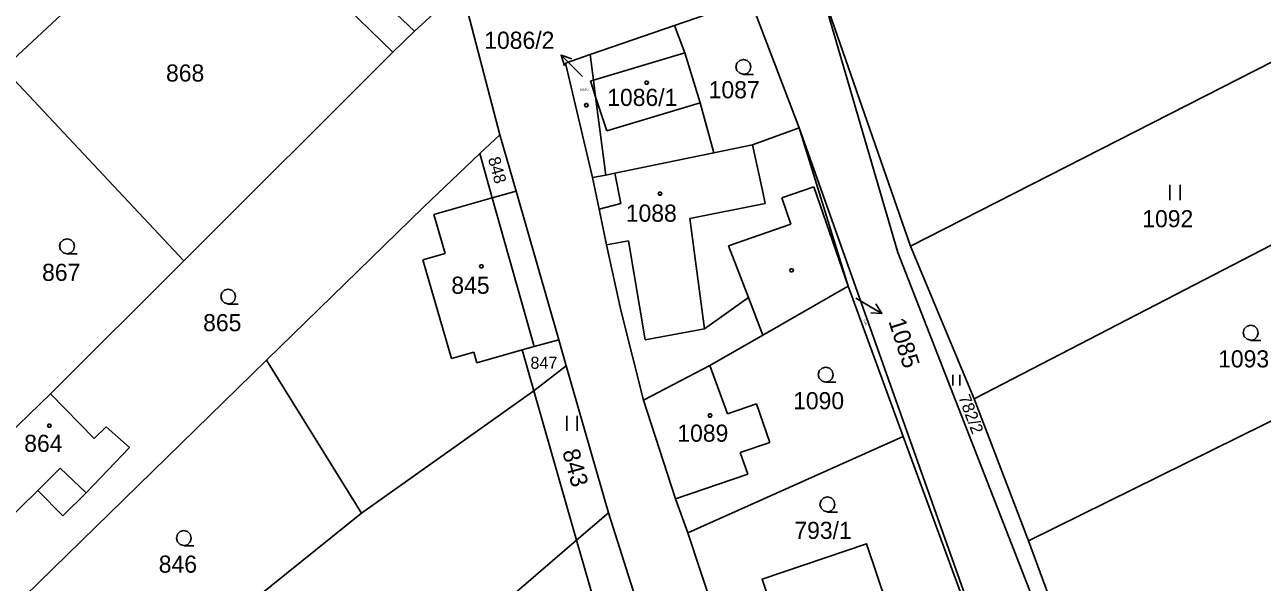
# Model space of a CAD drawing. Extents: x -609861 to -605046, y -1120287 to -1116307.
# Drawn here: x -607596.7 to -607474, y -1118924.9 to -1118869.6 of the extents above; entities that cross this region are included whole.
import ezdxf

# ---------------------------------------------------------------- set-up
doc = ezdxf.new("R2010")
doc.units = 0
for name, color, linetype in [('Vrstva 1', 7, 'Continuous'), ('Vrstva 2', 7, 'Continuous'), ('Vrstva 3', 7, 'Continuous'), ('Vrstva 4', 7, 'Continuous'), ('Vrstva 5', 7, 'Continuous'), ('Vrstva 7', 7, 'Continuous')]:
    doc.layers.add(name, color=color, linetype=linetype)

msp = doc.modelspace()

# ---------------------------------------------------------------- linework, layer by layer
at = {"layer": 'Vrstva 1'}
for p, q in [((-607572.35, -1118856.65), (-607558.06, -1118870.23)), ((-607575, -1118857.91), (-607560.18, -1118872.34)), ((-607598.79, -1118873.94), (-607588.32, -1118864.18)), ((-607558.06, -1118870.23), (-607553.38, -1118865.97)), ((-607553.38, -1118865.97), (-607549.58, -1118880.51)), ((-607517.96, -1118865.38), (-607508.88, -1118891.55)), ((-607510.13, -1118892.18), (-607517.96, -1118865.38)), ((-607524.75, -1118867.06), (-607532.26, -1118869.68)), ((-607519.9, -1118879.84), (-607524.75, -1118867.06)), ((-607462.13, -1118867.75), (-607508.88, -1118891.55)), ((-607560.18, -1118872.34), (-607558.06, -1118870.23)), ((-607532.26, -1118869.68), (-607540.63, -1118872.56)), ((-607532.26, -1118869.68), (-607531.25, -1118872.4)), ((-607580.93, -1118893.03), (-607560.18, -1118872.34)), ((-607540.63, -1118872.56), (-607543.09, -1118873.41)), ((-607540.63, -1118872.56), (-607540.3, -1118875.09)), ((-607531.25, -1118872.4), (-607529.72, -1118877.34)), ((-607598.79, -1118873.94), (-607580.93, -1118893.03)), ((-607543.09, -1118873.41), (-607540.41, -1118884.75)), ((-607540.3, -1118875.09), (-607540.09, -1118876.75)), ((-607540.09, -1118876.75), (-607539.08, -1118884.51)), ((-607529.72, -1118877.34), (-607528.36, -1118882.31)), ((-607519.9, -1118879.84), (-607524.54, -1118881.52)), ((-607494.97, -1118950.12), (-607519.9, -1118879.84)), ((-607515.04, -1118895.54), (-607519.9, -1118879.84)), ((-607549.58, -1118880.51), (-607551.57, -1118882.39)), ((-607547.98, -1118886.11), (-607549.58, -1118880.51)), ((-607551.57, -1118882.39), (-607557.17, -1118887.69)), ((-607551.57, -1118882.39), (-607550.33, -1118886.78)), ((-607528.36, -1118882.31), (-607538.17, -1118884.34)), ((-607524.54, -1118881.52), (-607528.36, -1118882.31)), ((-607454.77, -1118881.97), (-607502.55, -1118906.69)), ((-607539.08, -1118884.51), (-607540.41, -1118884.75)), ((-607540.41, -1118884.75), (-607539.75, -1118887.91)), ((-607538.17, -1118884.34), (-607539.08, -1118884.51)), ((-607550.33, -1118886.78), (-607547.98, -1118886.11)), ((-607543.75, -1118900.84), (-607547.98, -1118886.11)), ((-607557.17, -1118887.69), (-607572.73, -1118902.88)), ((-607539.75, -1118887.91), (-607539, -1118891.43)), ((-607539, -1118891.43), (-607537.59, -1118897.92)), ((-607486.58, -1118952.52), (-607510.13, -1118892.18)), ((-607508.88, -1118891.55), (-607502.55, -1118906.69)), ((-607594.14, -1118906.2), (-607580.93, -1118893.03)), ((-607515.04, -1118895.54), (-607523.5, -1118900.38)), ((-607509.61, -1118910.45), (-607515.04, -1118895.54)), ((-607448.27, -1118896.59), (-607497.16, -1118920.8)), ((-607537.59, -1118897.92), (-607535.33, -1118906.85)), ((-607543.75, -1118900.84), (-607546.17, -1118901.52)), ((-607543.01, -1118903.43), (-607543.75, -1118900.84)), ((-607523.5, -1118900.38), (-607528.77, -1118903.4)), ((-607546.17, -1118901.52), (-607547.37, -1118901.86)), ((-607547.37, -1118901.86), (-607546.21, -1118905.91)), ((-607572.73, -1118902.88), (-607599.93, -1118929.42)), ((-607563.3, -1118918.04), (-607572.73, -1118902.88)), ((-607528.77, -1118903.4), (-607535.33, -1118906.85)), ((-607528.77, -1118903.4), (-607527.02, -1118908.19)), ((-607546.21, -1118905.91), (-607543.01, -1118903.43)), ((-607538.81, -1118918), (-607543.01, -1118903.43)), ((-607603.27, -1118915.07), (-607594.14, -1118906.2)), ((-607594.14, -1118906.2), (-607589.82, -1118910.63)), ((-607563.3, -1118918.04), (-607546.21, -1118905.91)), ((-607546.21, -1118905.91), (-607541.97, -1118920.71)), ((-607535.33, -1118906.85), (-607532.16, -1118916.62)), ((-607502.55, -1118906.69), (-607497.16, -1118920.8)), ((-607527.02, -1118908.19), (-607524.13, -1118907.2)), ((-607524.13, -1118907.2), (-607522.83, -1118911.03)), ((-607589.82, -1118910.63), (-607588.63, -1118909.48)), ((-607588.63, -1118909.48), (-607586.32, -1118911.54)), ((-607530.93, -1118920), (-607509.61, -1118910.45)), ((-607509.61, -1118910.45), (-607502.03, -1118930.98)), ((-607586.32, -1118911.54), (-607590.61, -1118916.04)), ((-607522.83, -1118911.03), (-607525.75, -1118912.02)), ((-607525.75, -1118912.02), (-607524.99, -1118914.18)), ((-607524.99, -1118914.18), (-607532.16, -1118916.62)), ((-607595.4, -1118915.79), (-607599.09, -1118919.45)), ((-607592.9, -1118918.3), (-607595.4, -1118915.79)), ((-607590.61, -1118916.04), (-607592.9, -1118918.3)), ((-607532.16, -1118916.62), (-607530.93, -1118920)), ((-607577.36, -1118929.33), (-607563.3, -1118918.04)), ((-607541.97, -1118920.71), (-607538.81, -1118918)), ((-607530.41, -1118944.48), (-607538.81, -1118918)), ((-607530.93, -1118920), (-607524.82, -1118938.62)), ((-607558.71, -1118935.12), (-607541.97, -1118920.71)), ((-607541.97, -1118920.71), (-607534.74, -1118945.92)), ((-607497.16, -1118920.8), (-607491.58, -1118935.98))]:
    msp.add_line(p, q, dxfattribs=at)
msp.add_lwpolyline([(-607509.11, -1118933.35), (-607513.22, -1118921.07), (-607523.59, -1118924.58), (-607521.49, -1118930.84)], dxfattribs=at)
at = {"layer": 'Vrstva 3'}
for p, q in [((-607483.14, -1118885.49), (-607483.14, -1118886.99)), ((-607482.14, -1118886.99), (-607482.14, -1118885.49)), ((-607504.67, -1118904.34), (-607504.67, -1118905.39)), ((-607503.97, -1118905.39), (-607503.97, -1118904.34)), ((-607542.93, -1118908.38), (-607542.93, -1118909.88)), ((-607541.93, -1118909.88), (-607541.93, -1118908.38))]:
    msp.add_line(p, q, dxfattribs=at)
for points in [[(-607525.42, -1118874.52), (-607525.8, -1118874.42), (-607526.07, -1118874.15), (-607526.17, -1118873.78), (-607526.07, -1118873.41), (-607525.8, -1118873.14), (-607525.43, -1118873.04), (-607525.06, -1118873.14), (-607524.79, -1118873.41), (-607524.69, -1118873.79), (-607524.79, -1118874.17), (-607525.06, -1118874.44), (-607525.44, -1118874.54), (-607524.44, -1118874.54)], [(-607592.48, -1118892.31), (-607592.86, -1118892.21), (-607593.13, -1118891.94), (-607593.23, -1118891.57), (-607593.13, -1118891.2), (-607592.86, -1118890.93), (-607592.49, -1118890.83), (-607592.12, -1118890.93), (-607591.85, -1118891.2), (-607591.75, -1118891.58), (-607591.85, -1118891.96), (-607592.12, -1118892.23), (-607592.5, -1118892.33), (-607591.5, -1118892.33)], [(-607576.51, -1118897.3), (-607576.89, -1118897.2), (-607577.16, -1118896.93), (-607577.26, -1118896.56), (-607577.16, -1118896.19), (-607576.89, -1118895.92), (-607576.52, -1118895.82), (-607576.15, -1118895.92), (-607575.88, -1118896.19), (-607575.78, -1118896.57), (-607575.88, -1118896.95), (-607576.15, -1118897.22), (-607576.53, -1118897.32), (-607575.53, -1118897.32)], [(-607475.12, -1118900.89), (-607475.5, -1118900.79), (-607475.77, -1118900.52), (-607475.87, -1118900.15), (-607475.77, -1118899.78), (-607475.5, -1118899.51), (-607475.13, -1118899.41), (-607474.76, -1118899.51), (-607474.49, -1118899.78), (-607474.39, -1118900.16), (-607474.49, -1118900.54), (-607474.76, -1118900.81), (-607475.14, -1118900.91), (-607474.14, -1118900.91)], [(-607517.26, -1118905.04), (-607517.64, -1118904.94), (-607517.91, -1118904.67), (-607518.01, -1118904.3), (-607517.91, -1118903.93), (-607517.64, -1118903.66), (-607517.27, -1118903.56), (-607516.9, -1118903.66), (-607516.63, -1118903.93), (-607516.53, -1118904.31), (-607516.63, -1118904.69), (-607516.9, -1118904.96), (-607517.28, -1118905.06), (-607516.28, -1118905.06)], [(-607517.09, -1118917.91), (-607517.47, -1118917.81), (-607517.74, -1118917.54), (-607517.84, -1118917.17), (-607517.74, -1118916.8), (-607517.47, -1118916.53), (-607517.1, -1118916.43), (-607516.73, -1118916.53), (-607516.46, -1118916.8), (-607516.36, -1118917.18), (-607516.46, -1118917.56), (-607516.73, -1118917.83), (-607517.11, -1118917.93), (-607516.11, -1118917.93)], [(-607580.91, -1118921.25), (-607581.29, -1118921.15), (-607581.56, -1118920.88), (-607581.66, -1118920.51), (-607581.56, -1118920.14), (-607581.29, -1118919.87), (-607580.92, -1118919.77), (-607580.55, -1118919.87), (-607580.28, -1118920.14), (-607580.18, -1118920.52), (-607580.28, -1118920.9), (-607580.55, -1118921.17), (-607580.93, -1118921.27), (-607579.93, -1118921.27)]]:
    msp.add_lwpolyline(points, dxfattribs=at)
at = {"layer": 'Vrstva 4'}
for p, q in [((-607531.25, -1118872.4), (-607540.3, -1118875.09)), ((-607540.3, -1118875.09), (-607540.61, -1118875.18)), ((-607540.61, -1118875.18), (-607540.09, -1118876.75)), ((-607540.09, -1118876.75), (-607538.96, -1118880.12)), ((-607538.96, -1118880.12), (-607529.72, -1118877.34)), ((-607523.55, -1118886.04), (-607524.54, -1118881.52)), ((-607538.17, -1118884.34), (-607537.58, -1118887.32)), ((-607523.27, -1118887.32), (-607523.55, -1118886.04)), ((-607518.45, -1118885.68), (-607521.63, -1118886.78)), ((-607515.04, -1118895.54), (-607518.45, -1118885.68)), ((-607556.12, -1118888.44), (-607550.33, -1118886.78)), ((-607550.33, -1118886.78), (-607546.17, -1118901.52)), ((-607537.58, -1118887.32), (-607539.75, -1118887.91)), ((-607530.76, -1118888.82), (-607523.27, -1118887.32)), ((-607521.63, -1118886.78), (-607520.73, -1118889.39)), ((-607555, -1118892.29), (-607556.12, -1118888.44)), ((-607529.28, -1118899.75), (-607530.76, -1118888.82)), ((-607520.73, -1118889.39), (-607526.9, -1118891.52)), ((-607539, -1118891.43), (-607536.82, -1118891.03)), ((-607536.82, -1118891.03), (-607535.16, -1118900.84)), ((-607557.23, -1118892.93), (-607555, -1118892.29)), ((-607526.9, -1118891.52), (-607524.93, -1118896.65)), ((-607554.38, -1118902.72), (-607557.23, -1118892.93)), ((-607529.28, -1118899.75), (-607524.93, -1118896.65)), ((-607524.93, -1118896.65), (-607523.5, -1118900.38)), ((-607535.16, -1118900.84), (-607529.28, -1118899.75)), ((-607552.16, -1118902.08), (-607554.38, -1118902.72)), ((-607551.86, -1118903.12), (-607552.16, -1118902.08)), ((-607547.37, -1118901.86), (-607551.86, -1118903.12)), ((-607593.19, -1118913.59), (-607595.4, -1118915.79)), ((-607590.61, -1118916.04), (-607593.19, -1118913.59))]:
    msp.add_line(p, q, dxfattribs=at)
at = {"layer": 'Vrstva 5'}
for points in [[(-607534.93, -1118875.21), (-607534.84, -1118875.36), (-607534.93, -1118875.51), (-607535.11, -1118875.51), (-607535.2, -1118875.36), (-607535.11, -1118875.21)], [(-607540.91, -1118877.43), (-607540.82, -1118877.58), (-607540.91, -1118877.73), (-607541.09, -1118877.73), (-607541.18, -1118877.58), (-607541.09, -1118877.43)], [(-607533.61, -1118886.2), (-607533.52, -1118886.35), (-607533.61, -1118886.5), (-607533.79, -1118886.5), (-607533.88, -1118886.35), (-607533.79, -1118886.2)], [(-607551.32, -1118893.42), (-607551.23, -1118893.57), (-607551.32, -1118893.72), (-607551.5, -1118893.72), (-607551.59, -1118893.57), (-607551.5, -1118893.42)], [(-607520.57, -1118893.8), (-607520.48, -1118893.95), (-607520.57, -1118894.1), (-607520.75, -1118894.1), (-607520.84, -1118893.95), (-607520.75, -1118893.8)], [(-607528.65, -1118908.21), (-607528.56, -1118908.36), (-607528.65, -1118908.51), (-607528.83, -1118908.51), (-607528.92, -1118908.36), (-607528.83, -1118908.21)], [(-607594.16, -1118909.22), (-607594.07, -1118909.37), (-607594.16, -1118909.52), (-607594.34, -1118909.52), (-607594.43, -1118909.37), (-607594.34, -1118909.22)]]:
    msp.add_lwpolyline(points, close=True, dxfattribs=at)
at = {"layer": 'Vrstva 7'}
for p, q in [((-607543.52, -1118872.628), (-607541.4, -1118874.75)), ((-607511.693, -1118898.232), (-607514.29, -1118896.73))]:
    msp.add_line(p, q, dxfattribs=at)
for points in [[(-607543.167, -1118873.689), (-607543.52, -1118872.628), (-607542.46, -1118872.982)], [(-607512.308, -1118897.299), (-607511.693, -1118898.232), (-607512.809, -1118898.164)]]:
    msp.add_lwpolyline(points, dxfattribs=at)

# ---------------------------------------------------------------- texts
at = {"layer": 'Vrstva 2'}
for s, height, p in [('868', 1.7, (-607582.683, -1118875.24)), ('1087', 1.7, (-607528.877, -1118876.9)), ('1086/2', 0.2, (-607541.634, -1118876.13)), ('1086/1', 1.7, (-607538.937, -1118877.66)), ('1088', 1.7, (-607537.097, -1118889.14)), ('1092', 1.7, (-607485.887, -1118889.69)), ('867', 1.7, (-607594.973, -1118895.01)), ('845', 1.7, (-607554.393, -1118896.29)), ('865', 1.7, (-607579.003, -1118900)), ('1093', 1.7, (-607478.367, -1118903.59)), ('847', 1.2, (-607546.552, -1118903.73)), ('1090', 1.7, (-607520.507, -1118907.74)), ('1089', 1.7, (-607531.987, -1118910.96)), ('864', 1.7, (-607596.743, -1118911.97)), ('793/1', 1.7, (-607520.383, -1118920.6)), ('846', 1.7, (-607583.403, -1118923.95))]:
    msp.add_text(s, height=height, dxfattribs=at).set_placement(p)
for s, height, rotation, p in [('848', 1.2, 285.27569, (-607550.766, -1118882.882)), ('1085', 0.2, 291.57822, (-607513.573, -1118898.863)), ('782/2', 1.2, 290.71879, (-607504.141, -1118906.547)), ('843', 1.7, 285.27569, (-607543.407, -1118911.929))]:
    msp.add_text(s, height=height, rotation=rotation, dxfattribs=at).set_placement(p)
at = {"layer": 'Vrstva 7'}
msp.add_text('1086/2', height=1.7, dxfattribs=at).set_placement((-607551.131, -1118871.99))
msp.add_text('1085', height=1.7, rotation=288.02588, dxfattribs=at).set_placement((-607511.075, -1118899.009))

doc.saveas('drawing.dxf')
